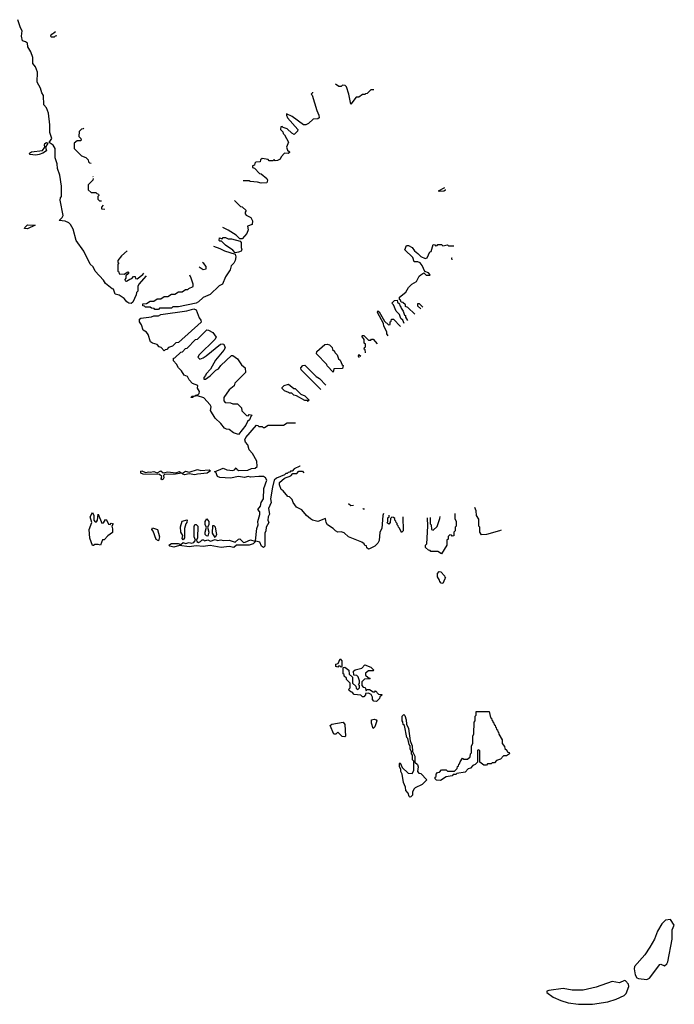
# Model space of a CAD drawing. Extents: x 2106670 to 2323771, y 35271 to 224896.
# Tile 414 of 419: x 2309099 to 2314648, y 176574 to 184915. Entities that reach past the tile are written whole.
import ezdxf

# ---------------------------------------------------------------- set-up
doc = ezdxf.new("R2010")
doc.units = 0

msp = doc.modelspace()

# ---------------------------------------------------------------- linework, layer by layer
at = {"layer": '0CON20XD'}
for points in [[(2310170.8, 182744.9), (2310110, 182675), (2310100, 182655), (2310100, 182615), (2310090, 182605), (2310087.5, 182585), (2310057, 182523), (2310045, 182510), (2310025, 182513.3), (2310007.5, 182525), (2309984.2, 182554.2), (2309941.2, 182581.2), (2309909.6, 182589.5), (2309893, 182633), (2309882.5, 182635), (2309825, 182680), (2309808.8, 182708.8), (2309738.8, 182785), (2309720.8, 182820.8), (2309696.7, 182845), (2309644, 182955), (2309578, 183045), (2309551.9, 183141.9), (2309529.1, 183179.1), (2309514.3, 183194.3), (2309485, 183208.8), (2309432.5, 183215), (2309459.6, 183240.5), (2309466.7, 183255), (2309442.5, 183385), (2309444.3, 183405.7), (2309453, 183417), (2309454, 183505), (2309439.1, 183599.1), (2309419.2, 183655), (2309417.1, 183695), (2309400, 183745), (2309398.8, 183825), (2309382.9, 183852.9), (2309350, 183875), (2309371.7, 183908.3), (2309355, 183960), (2309354.2, 184025), (2309342.5, 184122.5), (2309327.4, 184167.4), (2309302.5, 184195), (2309301.8, 184271.8), (2309285.8, 184295), (2309274.2, 184334.2), (2309245.8, 184385.8), (2309249.2, 184469.2), (2309232.5, 184515), (2309210, 184545), (2309210, 184595), (2309193.9, 184643.9), (2309166.7, 184685), (2309163.8, 184715), (2309147.7, 184727.7), (2309123.8, 184735), (2309114, 184775), (2309120.4, 184820.5), (2309105.8, 184845.8), (2309084.3, 184915)], [(2309401.7, 184811), (2309390, 184805), (2309378.3, 184791.7), (2309365, 184790), (2309360, 184775), (2309365, 184770), (2309395, 184770), (2309401.7, 184778.3), (2309412.8, 184779.7)], [(2312101, 184320), (2312075, 184320), (2312045, 184290), (2312031.7, 184288.3), (2312025, 184280), (2312005, 184280), (2311975, 184260), (2311951.7, 184258.3), (2311905, 184200), (2311890, 184285), (2311870, 184345), (2311858.3, 184358.3), (2311835, 184360), (2311825, 184350), (2311805, 184350), (2311775.5, 184367.7)], [(2311580.7, 184300.6), (2311580, 184295), (2311570, 184285), (2311577, 184277), (2311616.7, 184145), (2311636.2, 184105), (2311636.7, 184085), (2311625, 184074), (2311586.7, 184073.3), (2311546.7, 184035), (2311525, 184024.2), (2311505, 184023.3), (2311410, 184095), (2311361.7, 184118.3), (2311360, 184105), (2311370, 184085), (2311457.5, 183985), (2311455, 183970), (2311425, 183943.3), (2311405, 183952.5), (2311365, 183990), (2311331.7, 184001.7), (2311325, 184010), (2311311.7, 184008.3), (2311310, 183985), (2311330, 183965), (2311331.7, 183951.7), (2311345, 183940), (2311377, 183877), (2311362, 183835), (2311370.3, 183810.3), (2311386, 183796), (2311385, 183790), (2311375, 183782.5), (2311345, 183783.3), (2311315.9, 183754.1), (2311305.7, 183734.3), (2311285, 183722.5), (2311265, 183720), (2311255, 183730), (2311245, 183720), (2311215, 183720), (2311205, 183730), (2311155, 183740), (2311141.7, 183728.3), (2311138.3, 183711.7), (2311101.7, 183708.3), (2311091.7, 183698.3), (2311088.3, 183681.7), (2311071.7, 183678.3), (2311071.7, 183661.7), (2311088.3, 183658.3), (2311131.7, 183611.7), (2311145, 183610), (2311195, 183570), (2311200, 183555), (2311195, 183532.5), (2311145, 183530), (2311115, 183540), (2311053.6, 183543.6), (2311045, 183550), (2310992.3, 183549.4)], [(2309641.8, 183996), (2309638.3, 183991.7), (2309621.7, 183988.3), (2309601.7, 183968.3), (2309600, 183925), (2309618.3, 183908.3), (2309620, 183895), (2309615, 183890), (2309585, 183890), (2309561.7, 183868.3), (2309560, 183825), (2309621.7, 183761.7), (2309658.3, 183748.3), (2309678.3, 183728.3), (2309681.7, 183711.7), (2309691.7, 183701.7), (2309705.8, 183698.8)], [(2309235, 183766.2), (2309183.6, 183773.6), (2309182.5, 183785), (2309200, 183795), (2309292.3, 183807.7), (2309312.5, 183835), (2309308.8, 183855), (2309313.3, 183865), (2309325, 183873.3), (2309338.3, 183868.3), (2309317.5, 183835), (2309325, 183804), (2309295.6, 183784.4), (2309265, 183774.3), (2309235, 183766.2)], [(2309720, 183588), (2309720.4, 183585)], [(2309722.5, 183568.4), (2309720, 183555), (2309680, 183515), (2309680, 183475), (2309705, 183450), (2309745, 183450), (2309751.7, 183441.7), (2309768, 183438.4), (2309770, 183425), (2309761.7, 183418.3), (2309760, 183395), (2309775, 183380), (2309791.1, 183380)], [(2312710.8, 183471.8), (2312708.3, 183471.7), (2312695, 183462.5), (2312655, 183460), (2312650, 183465), (2312702.2, 183493.1)], [(2309806.8, 183343.5), (2309791.7, 183328.3), (2309792.5, 183312.5), (2309819.3, 183310.7), (2309820.6, 183311.3)], [(2310919.3, 183384.1), (2310971.7, 183331.7), (2310985, 183330), (2311018.3, 183298.3), (2311010, 183285), (2311011.7, 183271.7), (2311020, 183260), (2311059.3, 183239.3), (2311071.7, 183211.7), (2311069.7, 183180.3), (2311030, 183165), (2311035.6, 183135), (2311025.7, 183105), (2310985, 183060), (2310965, 183060), (2310935, 183090), (2310865, 183132.5), (2310819.7, 183153.9)], [(2309165, 183143.8), (2309140, 183145), (2309142.5, 183155), (2309165, 183177.5), (2309230, 183175), (2309165, 183143.8)], [(2310740.6, 182995.3), (2310795, 182976.7), (2310835, 182956.7), (2310925, 182930), (2310932.5, 182905), (2310925.7, 182875), (2310915, 182853.8), (2310891.4, 182828.6), (2310884, 182795), (2310845, 182736.7), (2310817.5, 182675), (2310790, 182660), (2310715, 182588), (2310655, 182562), (2310615.6, 182524.4), (2310595, 182513.8), (2310446.1, 182483.9), (2310398.3, 182481.7), (2310385, 182472.5), (2310285, 182470), (2310275, 182460), (2310245, 182460), (2310238.3, 182468.3), (2310215, 182470), (2310205, 182480), (2310165, 182480), (2310158.3, 182488.3), (2310141.7, 182491.7), (2310141.7, 182508.3), (2310175, 182510), (2310205, 182530), (2310235, 182530), (2310265, 182550), (2310295, 182550), (2310325, 182570), (2310355, 182570), (2310385, 182590), (2310415, 182590), (2310445, 182610), (2310475, 182610), (2310505, 182630), (2310525, 182630), (2310531.7, 182638.3), (2310570, 182655), (2310570, 182675), (2310552.5, 182725), (2310540.1, 182752.1)], [(2310925, 182940), (2310905, 182962.5), (2310843.9, 183003.9), (2310808.3, 183038.3), (2310795, 183040), (2310790, 183045), (2310791.7, 183068.3), (2310815, 183060), (2310825, 183070), (2310845, 183070), (2310865, 183060), (2310895, 183060), (2310968.3, 183038.3), (2310976.2, 183026.2), (2310976, 182985), (2310982.5, 182965), (2310977.5, 182955), (2310955, 182944.3), (2310925, 182940)], [(2312447.3, 182419.4), (2312388.3, 182478.3), (2312370, 182485), (2312368.3, 182498.3), (2312348.3, 182518.3), (2312331.7, 182521.7), (2312328.3, 182538.3), (2312320, 182545), (2312320, 182565), (2312373.3, 182606.7), (2312394, 182645), (2312423.8, 182675), (2312461.7, 182698.3), (2312485, 182742.5), (2312500, 182755), (2312525, 182770), (2312545, 182750), (2312575, 182750), (2312580, 182755), (2312565, 182770), (2312532.5, 182782.5), (2312511.9, 182831.9), (2312495, 182854), (2312475, 182862.5), (2312444.4, 182864.4), (2312431.4, 182901.4), (2312364, 182965), (2312378.3, 183001.7), (2312395, 183000.8), (2312425, 182985.8), (2312445.6, 182955.6), (2312475, 182935.8), (2312498.7, 182908.7), (2312535, 182890.8), (2312552.9, 182897.1), (2312575, 182947.5), (2312588.3, 182951.7), (2312605, 183010), (2312618.3, 183008.3), (2312625, 183000), (2312638.3, 183001.7), (2312645, 183010), (2312675, 183010), (2312685, 183000), (2312725, 183007.5), (2312735, 183000), (2312778.1, 183000)], [(2310008.6, 182958.3), (2309962.5, 182915), (2309930, 182875), (2309931.7, 182861.7), (2309940, 182855), (2309930, 182845), (2309930, 182785), (2309938.3, 182778.3), (2309941.7, 182761.7), (2309985, 182760), (2310015, 182780), (2310020, 182775), (2310020, 182765), (2310000, 182745), (2310000, 182725), (2309990, 182715), (2309991.7, 182701.7), (2310005, 182700), (2310031.7, 182718.3), (2310048.3, 182721.7), (2310065, 182740), (2310078.3, 182738.3), (2310081.7, 182721.7), (2310095, 182720), (2310143, 182757), (2310151.1, 182766.6)], [(2310620.1, 182821.9), (2310655, 182800), (2310680, 182805), (2310680, 182825), (2310659.3, 182849.3), (2310649.8, 182856.9)], [(2312764, 182896.2), (2312760, 182895), (2312761.6, 182881.9)], [(2312357.8, 182342.3), (2312348.3, 182368.3), (2312330, 182385), (2312318.3, 182418.3), (2312290, 182445), (2312268.3, 182498.3), (2312253, 182513), (2312275, 182537.5), (2312298.3, 182538.3), (2312301.7, 182521.7), (2312318.3, 182508.3), (2312321.7, 182491.7), (2312328.3, 182488.3), (2312331.7, 182471.7), (2312350, 182445), (2312361.7, 182411.7), (2312368.3, 182408.3), (2312370, 182395), (2312386.8, 182367.3)], [(2312515.6, 182479.5), (2312488.3, 182508.3), (2312471.7, 182508.3), (2312471.7, 182491.7), (2312500.1, 182464.9)], [(2310325, 182110), (2310298.3, 182138.3), (2310280, 182145), (2310263, 182163), (2310224.2, 182174.2), (2310208.8, 182185), (2310188.3, 182248.3), (2310175, 182266.7), (2310146.2, 182286.2), (2310131.4, 182331.4), (2310114.2, 182355), (2310115, 182377.5), (2310125, 182386.7), (2310215, 182397.5), (2310235, 182406.7), (2310275, 182407.5), (2310295, 182417.5), (2310515, 182450), (2310573.9, 182466.1), (2310595, 182456.2), (2310619.3, 182389.3), (2310635, 182370), (2310636.1, 182353.9), (2310445, 182180), (2310421.7, 182178.3), (2310395, 182150), (2310361.7, 182138.3), (2310345, 182120), (2310331.7, 182118.3), (2310325, 182110)], [(2312221.6, 182236.8), (2312212.5, 182255), (2312211.7, 182271.7), (2312185, 182320), (2312181.7, 182341.7), (2312132.5, 182435), (2312135, 182447.5), (2312145, 182440), (2312191.7, 182361.7), (2312225, 182330), (2312238.3, 182331.7), (2312240, 182355), (2312248.3, 182361.7), (2312251.7, 182378.3), (2312268.3, 182378.3), (2312328.1, 182317)], [(2310955, 181400), (2310912.5, 181415), (2310875, 181442.5), (2310852.5, 181445), (2310834.6, 181454.6), (2310804.5, 181494.5), (2310755, 181540), (2310716, 181605), (2310720.8, 181635), (2310712.5, 181652.5), (2310660.5, 181710.5), (2310605, 181730), (2310590, 181730), (2310590, 181725), (2310576.2, 181723.8), (2310565, 181714.3), (2310550, 181715), (2310560, 181725), (2310590, 181730), (2310590, 181735), (2310611.2, 181738.8), (2310621.7, 181748.3), (2310624, 181765), (2310606.2, 181795), (2310610, 181815), (2310565, 181834.2), (2310535, 181864), (2310521.1, 181891.1), (2310494.3, 181905), (2310471.5, 181941.5), (2310444, 181965), (2310428.3, 181998.3), (2310402.5, 182025), (2310403.6, 182046.4), (2310415, 182050), (2310465, 182097.5), (2310478.3, 182101.7), (2310505, 182130), (2310518.3, 182131.7), (2310590, 182205), (2310605, 182210), (2310685, 182286.7), (2310700, 182285), (2310736.2, 182265), (2310765.8, 182225), (2310752.5, 182205), (2310620, 182075), (2310610, 182055), (2310625, 182040), (2310655, 182050), (2310678.3, 182068.3), (2310802.5, 182165), (2310815, 182169.4), (2310830, 182165), (2310840, 182135), (2310830, 182115), (2310759.3, 182030.7), (2310717.5, 181955), (2310680, 181915), (2310675, 181900), (2310660, 181885), (2310660, 181870), (2310675, 181870), (2310715, 181897.5), (2310762.5, 181945), (2310783, 181957), (2310804.1, 181985.9), (2310895, 182071.2), (2310905, 182070), (2310945, 182041.2), (2310980.2, 181990.2), (2311010.8, 181965), (2311013.6, 181926.4), (2310922.5, 181835), (2310916.1, 181813.9), (2310875, 181780), (2310830, 181715), (2310830, 181685), (2310841.7, 181671.7), (2310885, 181670), (2310905, 181660), (2310945, 181660), (2310978.3, 181628.3), (2310981.7, 181601.7), (2311021.7, 181561.7), (2311035, 181560), (2311045, 181570), (2311070, 181565), (2311061.7, 181558.3), (2311047.5, 181525), (2311030, 181510), (2311015, 181480), (2310955, 181400)], [(2311755, 181930), (2311705, 181983.3), (2311703, 181993), (2311613.8, 182085), (2311618.8, 182105), (2311685, 182164), (2311705, 182166.2), (2311725, 182160), (2311748.3, 182138.3), (2311751.7, 182121.7), (2311768.3, 182108.3), (2311770, 182095), (2311790, 182075), (2311801.7, 182041.7), (2311815, 182030), (2311831.7, 181991.7), (2311840, 181985), (2311835, 181960), (2311761.7, 181958.3), (2311755, 181930)], [(2312031, 182093.3), (2312030, 182095), (2312028.3, 182118.3), (2312020, 182125), (2312021.7, 182138.3), (2312030, 182145), (2312030, 182165), (2312020, 182175), (2312020, 182205), (2312000, 182235), (2312005, 182240), (2312015, 182240), (2312055, 182200), (2312075, 182200), (2312081.7, 182208.3), (2312095, 182210), (2312129.9, 182167.8)], [(2311978.3, 182053.6), (2311970, 182065), (2311975, 182080), (2311991.2, 182063.4)], [(2311650.6, 181783.2), (2311485, 181950), (2311483.3, 181965), (2311500, 181985), (2311515, 181987.5), (2311611.7, 181891.7), (2311640, 181875), (2311693.5, 181820.2)], [(2311545, 181680), (2311538.3, 181688.3), (2311515, 181690), (2311445, 181730), (2311423, 181733), (2311405, 181750), (2311385, 181750), (2311378.3, 181758.3), (2311345, 181770), (2311325, 181790), (2311325, 181800), (2311340, 181815), (2311377, 181827), (2311421.7, 181791.7), (2311435, 181790), (2311481.7, 181741.7), (2311515, 181730), (2311550, 181695), (2311545, 181680)], [(2311476.6, 181133.5), (2311475, 181132.5), (2311425, 181110), (2311408.3, 181091.7), (2311395, 181090), (2311388.3, 181081.7), (2311375, 181080), (2311365, 181070), (2311355, 181070), (2311345, 181060), (2311275, 181030), (2311257.5, 181015), (2311241.2, 180955), (2311225.8, 180855), (2311230, 180825), (2311209.4, 180775), (2311215.5, 180725), (2311205.6, 180704.4), (2311202, 180675), (2311210, 180655), (2311187.5, 180615), (2311185.7, 180585), (2311176, 180565), (2311176.2, 180455), (2311165, 180443.8), (2311150, 180455), (2311135, 180488.8), (2311101.7, 180498.3), (2311077.5, 180475), (2311045, 180463.3), (2310937, 180463), (2310915, 180443.8), (2310875, 180451.2), (2310806.1, 180443.9), (2310715, 180462), (2310655, 180453.8), (2310595, 180458), (2310535, 180448.8), (2310455, 180460), (2310405, 180446.2), (2310372.5, 180455), (2310362.5, 180465), (2310385, 180478.8), (2310443.6, 180476.4), (2310465, 180470), (2310485, 180487.5), (2310505, 180478.8), (2310535, 180486.2), (2310555, 180481.2), (2310573.8, 180486.2), (2310590, 180505), (2310577.5, 180535), (2310577, 180623), (2310585, 180640), (2310595, 180640), (2310610, 180625), (2310607, 180527), (2310597.5, 180505), (2310600, 180495), (2310615, 180487.5), (2310632.5, 180495), (2310645, 180510), (2310658.3, 180508.3), (2310665, 180500), (2310695, 180510), (2310717.5, 180497.5), (2310755, 180512.5), (2310775, 180504), (2310805, 180510), (2310825, 180503.3), (2310875, 180506.2), (2310925, 180490), (2310954.2, 180515.8), (2310965, 180517.5), (2310995, 180487.5), (2311011.7, 180488.3), (2311055, 180510), (2311091.7, 180498.3), (2311098.3, 180501.7), (2311110, 180605), (2311121.4, 180635), (2311118, 180665), (2311134, 180724), (2311134, 180745), (2311117.5, 180765), (2311140.8, 180795), (2311145.8, 180825), (2311164.4, 180855.6), (2311168.6, 180945), (2311193.3, 181015), (2311183.3, 181035), (2311165, 181044), (2311125, 181045.8), (2311055, 181040), (2311035, 181044.2), (2311005, 181037.5), (2310955, 181044.3), (2310885, 181030), (2310795, 181036.2), (2310776.7, 181045), (2310761.7, 181081.7), (2310750, 181085), (2310825, 181115.7), (2310855, 181100.8), (2310905, 181095.7), (2310919.4, 181100.6), (2310935, 181120), (2310938.8, 181108.8), (2310955, 181096.2), (2311032.3, 181097.7), (2311065, 181114), (2311095, 181116), (2311111.2, 181128.8), (2311108, 181175), (2311071.1, 181241.1), (2311045, 181270), (2311032.3, 181312.3), (2311014.2, 181335), (2311008, 181355), (2311015, 181376.7), (2311105, 181480), (2311118.3, 181478.3), (2311125, 181470), (2311155, 181470), (2311161.7, 181461.7), (2311175, 181460), (2311205, 181480), (2311335, 181480), (2311365, 181500), (2311437.2, 181500)], [(2310305, 181017.5), (2310297.5, 181025), (2310302.5, 181045), (2310285, 181063.3), (2310145, 181064.2), (2310126.7, 181075), (2310125, 181090), (2310135, 181093.3), (2310165, 181078), (2310195, 181086.2), (2310205, 181082.5), (2310235, 181087.5), (2310265, 181076), (2310295, 181092.5), (2310315, 181076.7), (2310355, 181085.7), (2310423.6, 181076.4), (2310455, 181087.5), (2310470, 181075), (2310420, 181065), (2310326.4, 181063.6), (2310317.5, 181055), (2310320, 181035), (2310315, 181022.5), (2310305, 181017.5)], [(2310585, 181058.8), (2310535, 181067.5), (2310495, 181058.8), (2310483.3, 181065), (2310480, 181075), (2310505, 181091.2), (2310535, 181082.5), (2310605, 181103.8), (2310635.6, 181095.6), (2310705, 181102.5), (2310717.5, 181092.5), (2310687.5, 181075), (2310605, 181064.2), (2310585, 181058.8)], [(2312181.9, 180730.7), (2312176.7, 180715), (2312170, 180605), (2312152.5, 180575), (2312147, 180503), (2312135, 180480), (2312110, 180455), (2312065, 180432.5), (2312055, 180430), (2312041.7, 180441.7), (2312038.3, 180458.3), (2312025, 180460), (2312020, 180475), (2311999.2, 180489.2), (2311885, 180534.3), (2311848.5, 180568.5), (2311825, 180576), (2311795, 180574.2), (2311775, 180583.8), (2311757.5, 180605), (2311708.8, 180635), (2311696.2, 180655), (2311690, 180690), (2311625, 180664.3), (2311582.5, 180675), (2311565, 180686.2), (2311531.2, 180715), (2311491.7, 180761.7), (2311444.5, 180784.5), (2311416.2, 180825), (2311409.2, 180849.2), (2311385, 180872.5), (2311372.5, 180875), (2311333.8, 180923.8), (2311316.1, 180936.1), (2311300, 180975), (2311300, 180995), (2311345, 181030), (2311398.3, 181051.7), (2311415, 181070), (2311448.3, 181071.7), (2311465, 181090), (2311495, 181090), (2311505, 181080), (2311510.4, 181080.7)], [(2311885.8, 180817.9), (2311905, 180800), (2311928.3, 180801.7), (2311929.5, 180802.9)], [(2312006.8, 180776.5), (2312011.7, 180771.7), (2312021, 180771.7)], [(2313181.1, 180590.2), (2313165, 180584.2), (2313055, 180553.8), (2313015, 180550), (2313000, 180575), (2313000, 180615), (2312990, 180625), (2312990, 180685), (2312972.5, 180715), (2312970, 180755), (2312958.3, 180784)], [(2309725, 180460), (2309715, 180460), (2309693.6, 180523.6), (2309687.5, 180595), (2309710, 180655), (2309697.5, 180705), (2309715, 180740), (2309727.5, 180715), (2309727.5, 180675), (2309740, 180660), (2309750, 180660), (2309757.5, 180675), (2309765, 180727.5), (2309795, 180650), (2309808.3, 180651.7), (2309825, 180680), (2309835, 180677.5), (2309851.7, 180641.7), (2309865, 180640), (2309875, 180650), (2309890, 180645), (2309880, 180625), (2309887, 180603), (2309885, 180570), (2309846.7, 180543.3), (2309815, 180510), (2309801.7, 180508.3), (2309785, 180462.5), (2309765, 180470), (2309735, 180470), (2309725, 180460)], [(2310485, 180510), (2310475, 180520), (2310482.5, 180545), (2310464.5, 180574.5), (2310462.3, 180617.7), (2310475, 180667.5), (2310517.5, 180677.5), (2310516.7, 180655), (2310506.7, 180645), (2310496.7, 180605), (2310496, 180525), (2310485, 180510)], [(2310695, 180540), (2310681.7, 180541.7), (2310670, 180555), (2310670, 180575), (2310682.5, 180615), (2310672.5, 180635), (2310672.5, 180665), (2310685, 180687.5), (2310703, 180663), (2310702.5, 180635), (2310690, 180615), (2310702.5, 180575), (2310695, 180540)], [(2312347.9, 180704.5), (2312350, 180585), (2312335, 180570), (2312318.3, 180608.3), (2312310, 180615), (2312308.3, 180628.3), (2312300, 180635), (2312298.3, 180648.3), (2312290, 180655), (2312288.3, 180668.3), (2312280, 180675), (2312278.3, 180688.3), (2312268.3, 180698.3), (2312255, 180700), (2312241.7, 180688.3), (2312240, 180655), (2312228.3, 180641.7), (2312213, 180653), (2312220, 180665), (2312220, 180695), (2312230, 180705), (2312231, 180719)], [(2312786.8, 180732.2), (2312788.3, 180688.3), (2312800, 180665), (2312800, 180625), (2312790, 180615), (2312790, 180585), (2312780, 180575), (2312778.3, 180541.7), (2312765, 180540), (2312758.3, 180548.3), (2312745, 180550), (2312731.7, 180538.3), (2312730, 180515), (2312720, 180505), (2312720, 180465), (2312675, 180390), (2312645, 180410), (2312585, 180410), (2312578.3, 180418.3), (2312565, 180420), (2312540, 180445), (2312540, 180465), (2312550, 180475), (2312557.5, 180625), (2312555.2, 180696.6)], [(2312578.9, 180697.2), (2312580, 180645), (2312587.5, 180635), (2312590, 180595), (2312605, 180590), (2312638.3, 180621.7), (2312661.7, 180688.3), (2312662.5, 180706.2)], [(2310275, 180500), (2310255, 180512.5), (2310231.7, 180581.7), (2310220, 180595), (2310225, 180610), (2310267.5, 180595), (2310283.8, 180535), (2310275, 180500)], [(2310755, 180530), (2310733.3, 180565), (2310735, 180630), (2310745, 180630), (2310755, 180620), (2310763, 180583), (2310766.1, 180553.9), (2310755, 180530)], [(2312685, 180140), (2312671.7, 180141.7), (2312660, 180155), (2312658.3, 180168.3), (2312640, 180195), (2312640, 180225), (2312655, 180240), (2312668.3, 180238.3), (2312700, 180205), (2312701.7, 180191.7), (2312710, 180185), (2312701.7, 180178.3), (2312685, 180140)], [(2311825, 179430), (2311815, 179440), (2311801.7, 179438.3), (2311795, 179430), (2311780, 179435), (2311780, 179455), (2311798.3, 179461.7), (2311815, 179500), (2311830, 179485), (2311830, 179435), (2311825, 179430)], [(2312125, 179140), (2312101.7, 179141.7), (2312090, 179155), (2312090, 179175), (2312078.3, 179198.3), (2312055, 179210), (2312031.7, 179208.3), (2312030, 179195), (2312015, 179180), (2312005, 179180), (2311991.7, 179191.7), (2311935, 179200), (2311918.3, 179218.3), (2311905, 179220), (2311891.7, 179231.7), (2311890, 179245), (2311900, 179255), (2311900, 179295), (2311870, 179325), (2311868.3, 179338.3), (2311850, 179355), (2311848.3, 179368.3), (2311840, 179375), (2311841.7, 179428.3), (2311855, 179430), (2311890, 179405), (2311891.7, 179371.7), (2311920, 179345), (2311920, 179295), (2311948.3, 179268.3), (2311951.7, 179251.7), (2311965, 179240), (2311980, 179255), (2311980, 179275), (2311970, 179285), (2311980, 179295), (2311980, 179315), (2311968.3, 179348.3), (2311958.3, 179358.3), (2311931.7, 179361.7), (2311930, 179395), (2311943, 179407), (2311998.3, 179421.7), (2312025, 179450), (2312075, 179430), (2312100, 179405), (2312095, 179400), (2312055, 179400), (2312031.7, 179378.3), (2312031.7, 179361.7), (2312051.7, 179341.7), (2312070, 179335), (2312065, 179330), (2312021.7, 179328.3), (2312000, 179305), (2312000, 179275), (2312011.7, 179261.7), (2312028.3, 179258.3), (2312035, 179230), (2312045, 179240), (2312065, 179240), (2312095, 179220), (2312108.3, 179221.7), (2312115, 179230), (2312141.7, 179201.7), (2312168.3, 179198.3), (2312168.3, 179191.7), (2312151.7, 179178.3), (2312150, 179165), (2312125, 179140)], [(2312405, 178330), (2312400, 178335), (2312392.5, 178362.5), (2312372.5, 178385), (2312370, 178415), (2312353, 178453), (2312340, 178525), (2312330, 178545), (2312330, 178565), (2312320, 178585), (2312320, 178615), (2312325, 178620), (2312341.7, 178581.7), (2312391.7, 178531.7), (2312425, 178530), (2312440, 178555), (2312440, 178635), (2312430, 178645), (2312430, 178685), (2312420, 178695), (2312420, 178715), (2312410, 178735), (2312410, 178765), (2312400, 178775), (2312390, 178825), (2312380, 178835), (2312360, 178935), (2312350, 178945), (2312348.3, 178968.3), (2312340, 178975), (2312342.5, 179015), (2312355, 179030), (2312365, 179020), (2312376, 178985), (2312378.3, 178948.3), (2312395, 178910), (2312410, 178805), (2312426.7, 178765), (2312430, 178715), (2312447.5, 178675), (2312450, 178625), (2312470, 178605), (2312477.5, 178585), (2312470, 178545), (2312481.7, 178531.7), (2312498.3, 178528.3), (2312550, 178475), (2312510, 178435), (2312451.7, 178408.3), (2312441.7, 178398.3), (2312430, 178375), (2312430, 178345), (2312415, 178332.5), (2312405, 178330)], [(2312665, 178470), (2312633, 178473), (2312620, 178485), (2312621.7, 178498.3), (2312630, 178505), (2312630, 178525), (2312641.7, 178538.3), (2312658.3, 178541.7), (2312675, 178560), (2312715, 178560), (2312725, 178550), (2312785, 178550), (2312808.3, 178571.7), (2312811.7, 178588.3), (2312818.3, 178591.7), (2312821.7, 178608.3), (2312828.3, 178611.7), (2312831.7, 178628.3), (2312851.7, 178658.3), (2312865, 178650), (2312895, 178650), (2312918.3, 178671.7), (2312920, 178695), (2312930, 178705), (2312930, 178765), (2312940, 178785), (2312940, 178845), (2312950, 178865), (2312952.5, 178965), (2312960, 178975), (2312960, 179015), (2312970, 179025), (2312970, 179055), (2313080, 179055), (2313090, 179005), (2313098.3, 178998.3), (2313101.7, 178981.7), (2313108.3, 178978.3), (2313111.7, 178961.7), (2313118.3, 178958.3), (2313121.7, 178941.7), (2313128.3, 178938.3), (2313131.7, 178921.7), (2313138.3, 178918.3), (2313141.7, 178901.7), (2313148.3, 178898.3), (2313151.7, 178881.7), (2313158.3, 178878.3), (2313161.7, 178861.7), (2313190, 178815), (2313190, 178785), (2313208.3, 178758.3), (2313211.7, 178741.7), (2313228.3, 178728.3), (2313231.7, 178711.7), (2313248.3, 178708.3), (2313250, 178695), (2313225, 178680), (2313201.7, 178678.3), (2313175, 178650), (2313141.7, 178638.3), (2313125, 178620), (2313105, 178620), (2313095, 178610), (2313065, 178610), (2313055, 178600), (2313035, 178600), (2313000, 178625), (2313000, 178725), (2312985, 178730), (2312980, 178725), (2312980, 178625), (2312960, 178605), (2312941.7, 178598.3), (2312920, 178575), (2312901.7, 178568.3), (2312875, 178540), (2312805, 178530), (2312795, 178520), (2312775, 178520), (2312765, 178510), (2312715, 178500), (2312665, 178470)], [(2311855, 178840), (2311831.7, 178841.7), (2311795, 178880), (2311778.3, 178861.7), (2311761.7, 178861.7), (2311730, 178935), (2311745, 178947.5), (2311840, 178965), (2311856.4, 178943.6), (2311860, 178845), (2311855, 178840)], [(2312095, 178910), (2312080, 178955), (2312080, 178985), (2312105, 178990), (2312120, 178985), (2312126.7, 178975), (2312110, 178925), (2312095, 178910)], [(2314415, 176784.8), (2314438.9, 176795), (2314525, 176912.5), (2314535, 176914.4), (2314565, 176900.6), (2314585, 176917.8), (2314593.4, 176935), (2314630, 177125), (2314630.2, 177205), (2314648.5, 177245), (2314615, 177292), (2314575, 177286.2), (2314543.7, 177256.3), (2314506.5, 177195), (2314480.7, 177125), (2314441.6, 177058.4), (2314397.7, 176992.3), (2314311.1, 176895), (2314307.9, 176875), (2314315.2, 176825), (2314329.9, 176799.9), (2314345, 176791.7), (2314415, 176784.8)], [(2313835, 176574.3), (2313955, 176574.6), (2314085, 176596), (2314155, 176617.2), (2314222.1, 176647.9), (2314239.6, 176665), (2314263.3, 176725), (2314259.3, 176745), (2314235, 176774.2), (2314225, 176775.2), (2314185, 176756.2), (2314121.7, 176768.3), (2313985, 176720.5), (2313875.3, 176695.3), (2313783.2, 176693.2), (2313705, 176709.2), (2313585, 176692.5), (2313566.7, 176685), (2313568.8, 176675), (2313621.5, 176635), (2313685, 176607), (2313748, 176588), (2313835, 176574.3)]]:
    msp.add_lwpolyline(points, dxfattribs=at)

doc.saveas('drawing.dxf')
